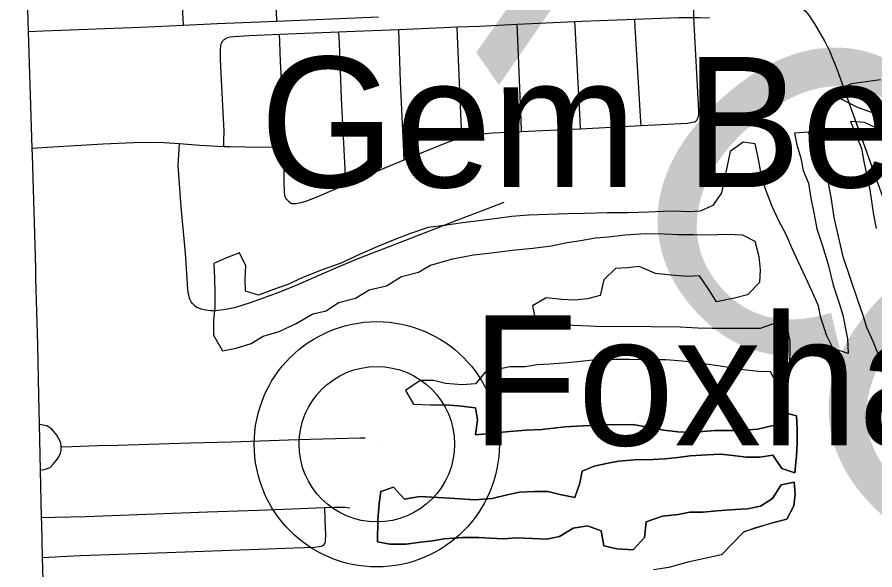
# Model space of a CAD drawing. Extents: x 0 to 34, y 0 to 22.
# Drawn here: x 6.4317 to 6.692, y 20.0779 to 20.2456 of the extents above; entities that cross this region are included whole.
import ezdxf

# ---------------------------------------------------------------- set-up
doc = ezdxf.new("R2010")
doc.units = 0
for name, color, linetype in [('GM_X_County_Text', 7, 'Continuous'), ('GM_X_Minor_River', 7, 'Continuous'), ('GM_X_State_Route', 7, 'Continuous'), ('GM_X_Township_Road', 7, 'Continuous'), ('GM_X_Unincorporated', 7, 'Continuous'), ('GM_X_Unincorporated_Location', 7, 'Continuous'), ('GM_X_Unincorporated_Text', 7, 'Continuous')]:
    doc.layers.add(name, color=color, linetype=linetype)

msp = doc.modelspace()

# ---------------------------------------------------------------- linework, layer by layer
at = {"layer": 'GM_X_Minor_River'}
for points in [[(6.69371, 20.22652), (6.68935, 20.22593), (6.68479, 20.22534), (6.67874, 20.22227), (6.6833, 20.22001), (6.68692, 20.21813), (6.69072, 20.21681), (6.69528, 20.21607)], [(6.69379, 20.21131), (6.68884, 20.21357), (6.68466, 20.21393), (6.6862, 20.20995), (6.68793, 20.20577), (6.68871, 20.20178), (6.69047, 20.19323), (6.69164, 20.18563), (6.69243, 20.18145)], [(6.69358, 20.1421), (6.69146, 20.14722), (6.68954, 20.1514), (6.68838, 20.15538), (6.68684, 20.15975), (6.68241, 20.17285), (6.67969, 20.18482), (6.6789, 20.19033), (6.67793, 20.19527), (6.67676, 20.20059), (6.6756, 20.20495), (6.67177, 20.21064), (6.6676, 20.21043), (6.66837, 20.20682), (6.66953, 20.20283), (6.67031, 20.19903), (6.67185, 20.19524), (6.67263, 20.19068), (6.67361, 20.18574), (6.67439, 20.18137), (6.67613, 20.17624), (6.67786, 20.17055), (6.67942, 20.16428), (6.68115, 20.15877), (6.68231, 20.15517), (6.68368, 20.14795), (6.68389, 20.14357), (6.67933, 20.14507), (6.67741, 20.14887), (6.67567, 20.15437), (6.67489, 20.15798), (6.67278, 20.16273), (6.67105, 20.16652), (6.66875, 20.17146), (6.66683, 20.17563), (6.6651, 20.17962), (6.6628, 20.18398), (6.66088, 20.18815), (6.65876, 20.19366), (6.6576, 20.19745), (6.65663, 20.20296), (6.65565, 20.20714), (6.65204, 20.2077), (6.64807, 20.20483), (6.64659, 20.19759), (6.64548, 20.19226), (6.64284, 20.18845), (6.63905, 20.18672), (6.63545, 20.18651), (6.63127, 20.18668), (6.62766, 20.18667), (6.6233, 20.18646), (6.61703, 20.18624), (6.61077, 20.18621), (6.60394, 20.18599), (6.59881, 20.18596), (6.59274, 20.18574), (6.58704, 20.18553), (6.58173, 20.18512), (6.57737, 20.18453), (6.57262, 20.18394), (6.56693, 20.18315), (6.56143, 20.18237), (6.5565, 20.18177), (6.55081, 20.17984), (6.54589, 20.17792), (6.54115, 20.176), (6.53585, 20.17369), (6.52979, 20.17081), (6.52429, 20.16888), (6.51842, 20.16657), (6.51387, 20.16446), (6.50952, 20.16292), (6.50497, 20.16119), (6.50098, 20.1625), (6.50096, 20.16611), (6.50113, 20.17011), (6.49921, 20.17409), (6.49523, 20.17255), (6.49144, 20.17082), (6.49165, 20.16626), (6.49168, 20.16208), (6.4917, 20.15751), (6.49134, 20.15371), (6.49136, 20.14914), (6.49405, 20.1444)], [(6.49405, 20.1444), (6.49822, 20.14518), (6.50277, 20.14654), (6.50636, 20.14883), (6.51129, 20.15019), (6.5164, 20.15268), (6.52151, 20.15556), (6.5255, 20.15653), (6.52928, 20.15902), (6.5344, 20.16037), (6.53856, 20.16286), (6.54387, 20.16403), (6.54841, 20.1669), (6.55353, 20.16826), (6.55713, 20.17037), (6.56395, 20.1723), (6.57021, 20.17347), (6.57571, 20.17407), (6.58197, 20.17486), (6.58824, 20.17545), (6.59393, 20.17624), (6.59867, 20.17721), (6.60265, 20.1778), (6.6072, 20.17859), (6.61119, 20.17898), (6.61612, 20.17958), (6.62257, 20.17999), (6.62808, 20.17982), (6.63226, 20.17965), (6.637, 20.17968), (6.64175, 20.17951), (6.64706, 20.17972), (6.65181, 20.17955), (6.65562, 20.17767), (6.65678, 20.17292), (6.65718, 20.16893), (6.65701, 20.16513), (6.65342, 20.16131), (6.64944, 20.16034), (6.64394, 20.15917), (6.64164, 20.16296), (6.63878, 20.16713), (6.63517, 20.16693), (6.63023, 20.16728), (6.62548, 20.16783), (6.62054, 20.1699), (6.61693, 20.1695), (6.61333, 20.1693), (6.60974, 20.16586), (6.60862, 20.1611), (6.60483, 20.16013), (6.60085, 20.15973), (6.59705, 20.1599), (6.5923, 20.16045), (6.58814, 20.15796), (6.58892, 20.15397), (6.59272, 20.15323), (6.59652, 20.15248), (6.60051, 20.15212), (6.60544, 20.15196), (6.60905, 20.15178), (6.62177, 20.15184), (6.62633, 20.15167), (6.63107, 20.1517), (6.63829, 20.15135), (6.64266, 20.15118), (6.65727, 20.15125), (6.66106, 20.15259), (6.66524, 20.15243), (6.66622, 20.1473), (6.66623, 20.14349), (6.66588, 20.13893), (6.6623, 20.13435), (6.66038, 20.13795), (6.65677, 20.13812), (6.65297, 20.13849), (6.64841, 20.13923), (6.64442, 20.13978), (6.63796, 20.1407), (6.63359, 20.14125), (6.62866, 20.14161), (6.62277, 20.14158), (6.61746, 20.14174), (6.61347, 20.14173), (6.60645, 20.1415), (6.59886, 20.14071), (6.59335, 20.1403), (6.58956, 20.14009), (6.58595, 20.13951), (6.58121, 20.13948), (6.57742, 20.13871), (6.57381, 20.13793), (6.57079, 20.1343), (6.56681, 20.13409), (6.56168, 20.13445), (6.55807, 20.13538), (6.55408, 20.13536), (6.54954, 20.1323), (6.55203, 20.12813), (6.55716, 20.12796), (6.56152, 20.12798)], [(6.56152, 20.12798), (6.5657, 20.12762), (6.57083, 20.12708), (6.57142, 20.12347), (6.57087, 20.1189), (6.57695, 20.1195), (6.58112, 20.1199), (6.58624, 20.1203), (6.59099, 20.12051), (6.59801, 20.12131), (6.60161, 20.12151), (6.60977, 20.12193), (6.61851, 20.12197), (6.62383, 20.12105), (6.62801, 20.12031), (6.63219, 20.11975), (6.63618, 20.11958), (6.64358, 20.12019), (6.65098, 20.12022), (6.65648, 20.12063), (6.6616, 20.12179), (6.66443, 20.12561), (6.66823, 20.12468), (6.66844, 20.12068), (6.66846, 20.11631), (6.66829, 20.11251), (6.66775, 20.10737), (6.66376, 20.10868), (6.66108, 20.11266), (6.6571, 20.11208), (6.65311, 20.11206), (6.64893, 20.11261), (6.64532, 20.11297), (6.64115, 20.11276), (6.63602, 20.11255), (6.63223, 20.11196), (6.62843, 20.11156), (6.62464, 20.11135), (6.61913, 20.11133), (6.6142, 20.11093), (6.6106, 20.11015), (6.6068, 20.10937), (6.6032, 20.10783), (6.60246, 20.10421), (6.60097, 20.09983), (6.59641, 20.10076), (6.59279, 20.1017), (6.58881, 20.10168), (6.58425, 20.10147), (6.58046, 20.10069), (6.57591, 20.09953), (6.5706, 20.09912), (6.563, 20.09966), (6.55939, 20.09983), (6.55389, 20.10019), (6.54933, 20.0994), (6.5459, 20.103), (6.54211, 20.10165), (6.54156, 20.09804), (6.5412, 20.09309), (6.54105, 20.08643), (6.54485, 20.08569), (6.54978, 20.08571), (6.55415, 20.0863), (6.55775, 20.0867), (6.56136, 20.08729), (6.56686, 20.0877), (6.5718, 20.08772), (6.5754, 20.08755), (6.5792, 20.08737), (6.58338, 20.08758), (6.58812, 20.08741), (6.59249, 20.08724), (6.59628, 20.08802), (6.60045, 20.09051), (6.60481, 20.0913), (6.60899, 20.08979), (6.60978, 20.08523), (6.61377, 20.0843), (6.6187, 20.08394), (6.6221, 20.08776), (6.62265, 20.09252), (6.62757, 20.09425), (6.63232, 20.09466), (6.63592, 20.09543), (6.63991, 20.09545), (6.64408, 20.09585), (6.64977, 20.09626), (6.65338, 20.09647), (6.65736, 20.09724), (6.66096, 20.09954), (6.66359, 20.10374), (6.66758, 20.10452), (6.66779, 20.10091), (6.66742, 20.09729), (6.66536, 20.09329), (6.66138, 20.09232), (6.65228, 20.08942)], [(6.64553, 20.08246), (6.65228, 20.08942), (6.65588, 20.09077), (6.66138, 20.09232), (6.66536, 20.09329), (6.66742, 20.09729), (6.66779, 20.10091), (6.66758, 20.10452), (6.66359, 20.10374), (6.66096, 20.09954), (6.65736, 20.09724), (6.65338, 20.09647), (6.64977, 20.09626), (6.64408, 20.09585), (6.63991, 20.09545), (6.63592, 20.09543), (6.63232, 20.09466), (6.62757, 20.09425), (6.62265, 20.09252), (6.6221, 20.08776), (6.6187, 20.08394), (6.61377, 20.0843), (6.60978, 20.08523), (6.60899, 20.08979), (6.60481, 20.0913), (6.60045, 20.09051), (6.59628, 20.08802), (6.59249, 20.08724), (6.58812, 20.08741), (6.58338, 20.08758), (6.5792, 20.08737), (6.5754, 20.08755), (6.5718, 20.08772), (6.56686, 20.0877), (6.56136, 20.08729), (6.55775, 20.0867), (6.55415, 20.0863), (6.54978, 20.08571), (6.54485, 20.08569), (6.54105, 20.08643), (6.5412, 20.09309), (6.54156, 20.09804), (6.54211, 20.10165), (6.5459, 20.103), (6.54933, 20.0994), (6.55389, 20.10019), (6.55939, 20.09983), (6.563, 20.09966), (6.5706, 20.09912), (6.57591, 20.09953), (6.58046, 20.10069), (6.58425, 20.10147), (6.58881, 20.10168), (6.59279, 20.1017), (6.59641, 20.10076), (6.60097, 20.09983), (6.60246, 20.10421), (6.6032, 20.10783), (6.6068, 20.10937), (6.6106, 20.11015), (6.6142, 20.11093), (6.61913, 20.11133), (6.62464, 20.11135), (6.62843, 20.11156), (6.63223, 20.11196), (6.63602, 20.11255), (6.64115, 20.11276), (6.64532, 20.11297), (6.64893, 20.11261), (6.65311, 20.11206), (6.6571, 20.11208), (6.66108, 20.11266), (6.66376, 20.10868), (6.66775, 20.10737), (6.66829, 20.11251), (6.66846, 20.11631), (6.66844, 20.12068), (6.66823, 20.12468), (6.66443, 20.12561), (6.6616, 20.12179), (6.65648, 20.12063), (6.65098, 20.12022), (6.64358, 20.12019), (6.63618, 20.11958), (6.63219, 20.11975), (6.62801, 20.12031), (6.62383, 20.12105), (6.61851, 20.12197), (6.60977, 20.12193), (6.60161, 20.12151), (6.59801, 20.12131), (6.59099, 20.12051), (6.58624, 20.1203), (6.58112, 20.1199), (6.57695, 20.1195), (6.57087, 20.1189), (6.57142, 20.12347), (6.57083, 20.12708), (6.5657, 20.12762), (6.56152, 20.12798)], [(6.65228, 20.08942), (6.64553, 20.08246)], [(6.64553, 20.08246), (6.63524, 20.08022), (6.62955, 20.07867), (6.62481, 20.07789)]]:
    msp.add_lwpolyline(points, dxfattribs=at)
at = {"layer": 'GM_X_State_Route'}
msp.add_lwpolyline([(6.43958, 20.07475), (6.43943, 20.08165), (6.4392, 20.09185), (6.43916, 20.09381), (6.43882, 20.10819), (6.4385, 20.122), (6.4383, 20.13068), (6.43804, 20.14622), (6.43743, 20.16641), (6.43736, 20.16952), (6.43634, 20.20368), (6.43628, 20.20583), (6.43518, 20.2412), (6.43466, 20.25802), (6.43394, 20.29375), (6.43348, 20.31239), (6.43308, 20.3388), (6.43228, 20.37773), (6.43215, 20.38385), (6.43173, 20.39939)], dxfattribs=at)
at = {"layer": 'GM_X_Township_Road'}
for p, q in [((6.51054, 20.24436), (6.54138, 20.24563)), ((6.58344, 20.24341), (6.60095, 20.24423)), ((6.51139, 20.24037), (6.52938, 20.24111)), ((6.60271, 20.21173), (6.6211, 20.21268))]:
    msp.add_line(p, q, dxfattribs=at)
for points in [[(6.51054, 20.24436), (6.51043, 20.24742), (6.50944, 20.27503), (6.50915, 20.28116), (6.50895, 20.28534)], [(6.48218, 20.24315), (6.48206, 20.24684), (6.4818, 20.25469), (6.48136, 20.2641), (6.48061, 20.27979), (6.48051, 20.28129), (6.48064, 20.2824), (6.48091, 20.28309), (6.48133, 20.28357)], [(6.63698, 20.2485), (6.6386, 20.2485), (6.64946, 20.24891), (6.66345, 20.24981), (6.66504, 20.24985), (6.66665, 20.24973), (6.66751, 20.24956), (6.66823, 20.2493), (6.66892, 20.24899), (6.66967, 20.24852), (6.6709, 20.24746), (6.67194, 20.24622), (6.67368, 20.24356), (6.6768, 20.23815), (6.67821, 20.23534), (6.68057, 20.22955), (6.69691, 20.18414)], [(6.63713, 20.2455), (6.63704, 20.24746), (6.63698, 20.2485)], [(6.61917, 20.24495), (6.63255, 20.24547), (6.63713, 20.2455)], [(6.63713, 20.2455), (6.63876, 20.24552), (6.64184, 20.24533)], [(6.63807, 20.21443), (6.63824, 20.21486), (6.63847, 20.21547), (6.63861, 20.21607), (6.63861, 20.21717), (6.63713, 20.2455)], [(6.43518, 20.2412), (6.43965, 20.24138), (6.46916, 20.24256), (6.48218, 20.24315)], [(6.48218, 20.24315), (6.49248, 20.24362), (6.51054, 20.24436)], [(6.54756, 20.24186), (6.56118, 20.24243), (6.56523, 20.24259)], [(6.56523, 20.24259), (6.57204, 20.24288), (6.58344, 20.24341)], [(6.56665, 20.20908), (6.56653, 20.21171), (6.56534, 20.2398), (6.56523, 20.24259)], [(6.58483, 20.21088), (6.58469, 20.2142), (6.58363, 20.23883), (6.58344, 20.24341)], [(6.60095, 20.24423), (6.60306, 20.24433), (6.61917, 20.24495)], [(6.60271, 20.21173), (6.60259, 20.21423), (6.60118, 20.24091), (6.60095, 20.24423)], [(6.6211, 20.21268), (6.62102, 20.21395), (6.61932, 20.24249), (6.61917, 20.24495)], [(6.49487, 20.23905), (6.49556, 20.23937), (6.49639, 20.23961), (6.49769, 20.23974), (6.50222, 20.23999), (6.51139, 20.24037)], [(6.51267, 20.20626), (6.51268, 20.2088), (6.51276, 20.21232), (6.51163, 20.23204), (6.51146, 20.23814), (6.51139, 20.24037)], [(6.52938, 20.24111), (6.53171, 20.24121), (6.54756, 20.24186)], [(6.53148, 20.19482), (6.53125, 20.19952), (6.5302, 20.22085), (6.52952, 20.23768), (6.52938, 20.24111)], [(6.54922, 20.20229), (6.54898, 20.20706), (6.54804, 20.22593), (6.54766, 20.23849), (6.54756, 20.24186)], [(6.49447, 20.20638), (6.4945, 20.2083), (6.49454, 20.21104), (6.49366, 20.22834), (6.49349, 20.23297), (6.49343, 20.23564), (6.49351, 20.23686), (6.49375, 20.23772), (6.49417, 20.23838), (6.49452, 20.23878), (6.49487, 20.23905)], [(6.6211, 20.21268), (6.63519, 20.2134), (6.63669, 20.21367), (6.63737, 20.21383), (6.63774, 20.21403), (6.63807, 20.21443)], [(6.58483, 20.21088), (6.59326, 20.21125), (6.60271, 20.21173)], [(6.54922, 20.20229), (6.56107, 20.20711), (6.56545, 20.20875), (6.56665, 20.20908)], [(6.56665, 20.20908), (6.56844, 20.20958), (6.5715, 20.21009), (6.57615, 20.21051), (6.58483, 20.21088)], [(6.43628, 20.20583), (6.44089, 20.20612), (6.45784, 20.20716), (6.4671, 20.20757), (6.47481, 20.20764), (6.47943, 20.20739), (6.48097, 20.20726)], [(6.48499, 20.15874), (6.48454, 20.15926), (6.48411, 20.16003), (6.48375, 20.16153), (6.48351, 20.16307), (6.48279, 20.17402), (6.48154, 20.18808), (6.48064, 20.20059), (6.48089, 20.20553), (6.48097, 20.20726)], [(6.48097, 20.20726), (6.48713, 20.20674), (6.49447, 20.20638)], [(6.49447, 20.20638), (6.49638, 20.20629), (6.50564, 20.20617), (6.51027, 20.20623), (6.51267, 20.20626)], [(6.51406, 20.18973), (6.51359, 20.19022), (6.51329, 20.19067), (6.513, 20.19147), (6.51288, 20.19267), (6.51274, 20.19539), (6.51267, 20.20626)], [(6.53148, 20.19482), (6.54377, 20.20008), (6.54922, 20.20229)], [(6.51406, 20.18973), (6.51456, 20.18931), (6.51514, 20.18908), (6.51574, 20.18902), (6.51638, 20.18908), (6.51789, 20.18932), (6.51937, 20.18978), (6.52228, 20.19088), (6.53148, 20.19482)], [(6.48499, 20.15874), (6.48547, 20.15822), (6.48629, 20.15757), (6.48747, 20.15711), (6.48898, 20.15677), (6.49051, 20.15661), (6.49203, 20.15662), (6.49508, 20.15697), (6.49809, 20.15763), (6.50253, 20.15899), (6.51123, 20.16213), (6.51694, 20.16446), (6.52822, 20.16943), (6.53526, 20.17236), (6.54939, 20.17782), (6.56369, 20.18343), (6.57955, 20.1895)], [(6.44509, 20.11527), (6.44505, 20.11558), (6.44494, 20.11635), (6.44446, 20.1176), (6.44381, 20.11873), (6.44281, 20.12001), (6.44214, 20.12066), (6.44125, 20.12133), (6.4407, 20.12159), (6.44018, 20.12173), (6.4385, 20.122)], [(6.44509, 20.11527), (6.44829, 20.11536), (6.45607, 20.11559), (6.46231, 20.11576), (6.48421, 20.11641), (6.49673, 20.11675), (6.51706, 20.11742), (6.53583, 20.11792), (6.53739, 20.118)], [(6.43882, 20.10819), (6.43993, 20.10835), (6.44096, 20.10861), (6.44182, 20.10907), (6.44268, 20.10997), (6.44372, 20.11123), (6.44417, 20.11193), (6.44458, 20.11261), (6.44487, 20.11329), (6.44505, 20.11414), (6.44513, 20.11491), (6.44509, 20.11527)], [(6.43916, 20.09381), (6.44323, 20.0939), (6.45249, 20.09412), (6.48952, 20.09553), (6.50495, 20.09605), (6.52508, 20.09681)], [(6.43943, 20.08165), (6.44327, 20.0819), (6.4448, 20.082), (6.45097, 20.08226), (6.47718, 20.08319), (6.50494, 20.08423), (6.51573, 20.08462), (6.52195, 20.08477), (6.52348, 20.08498), (6.52408, 20.08508), (6.5245, 20.08526), (6.52479, 20.08554), (6.52508, 20.08591), (6.52526, 20.08632), (6.52535, 20.08692), (6.52536, 20.08841), (6.5252, 20.09313), (6.52508, 20.09681)], [(6.52508, 20.09681), (6.52809, 20.09692), (6.53117, 20.0969), (6.53271, 20.09677)]]:
    msp.add_lwpolyline(points, dxfattribs=at)
at = {"layer": 'GM_X_Unincorporated'}
for radius in [0.0372, 0.02358]:
    msp.add_circle((6.54088, 20.11602), radius, dxfattribs=at)
at = {"layer": 'GM_X_Unincorporated_Location'}
msp.add_line((6.54088, 20.11602), (6.54088, 20.11602), dxfattribs=at)

# ---------------------------------------------------------------- texts
at = {"layer": 'GM_X_County_Text'}
for s, rotation, p in [('A', 305.1593, (6.52948, 20.29382)), ('C', 312.0054, (6.60575, 20.19376)), ('O', 312.368, (6.65777, 20.136))]:
    msp.add_text(s, height=0.0947, rotation=rotation, dxfattribs=at).set_placement(p)
at = {"layer": 'GM_X_Unincorporated_Text'}
for s, p in [('Gem Beach', (6.50537, 20.19401)), ('Foxhaven', (6.56954, 20.11568))]:
    msp.add_text(s, height=0.039489, rotation=0, dxfattribs=at).set_placement(p)

doc.saveas('drawing.dxf')
